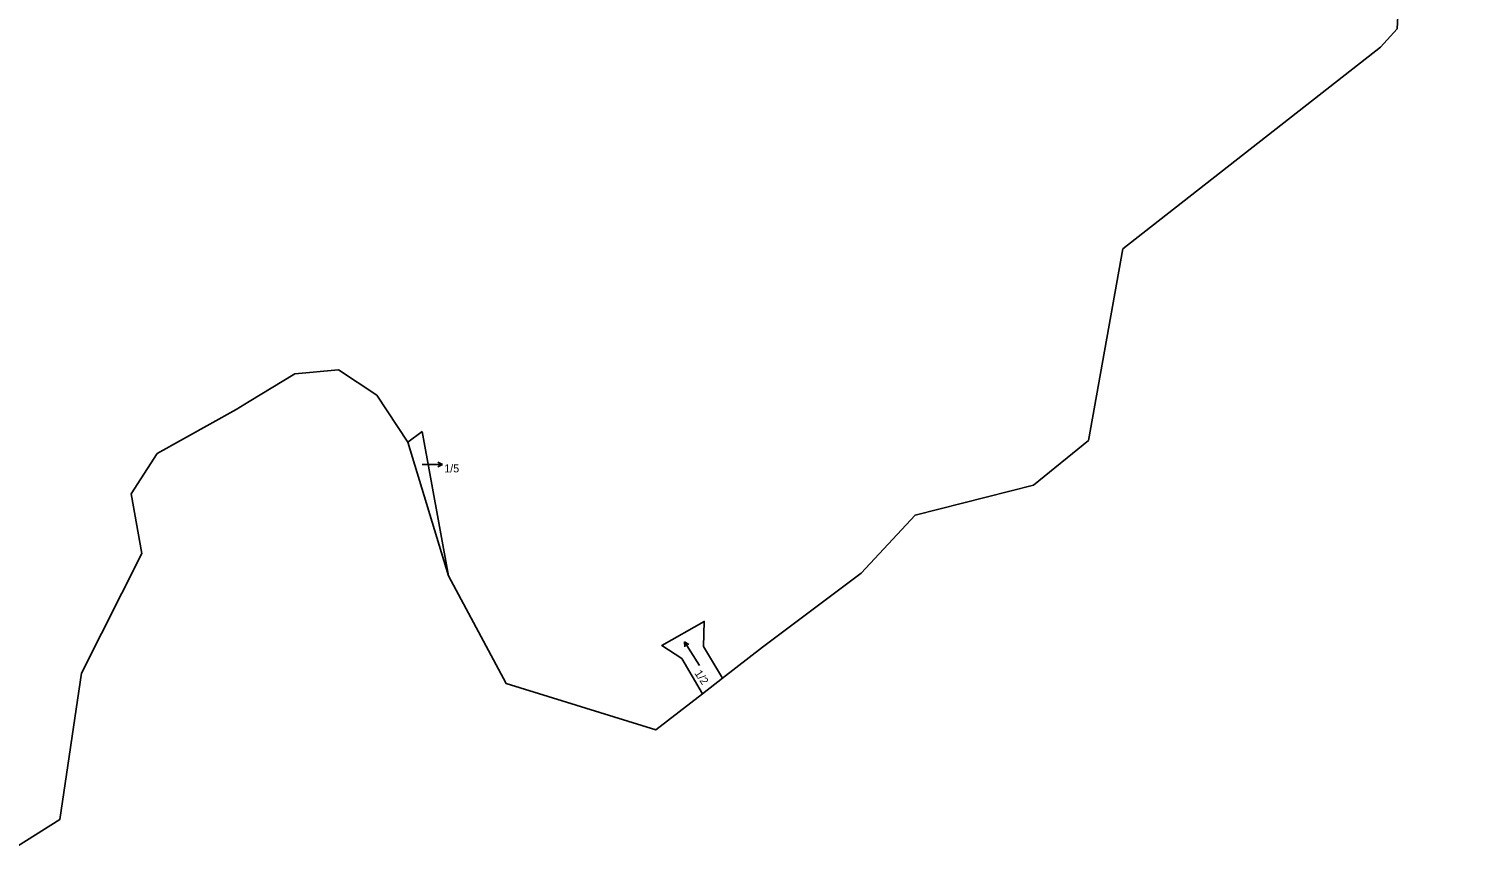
# Model space of a CAD drawing. Extents: x -756746 to -753363, y -1166406 to -1161727.
# Drawn here: x -753682.7 to -753378.4, y -1163025.8 to -1162848.4 of the extents above; entities that cross this region are included whole.
import ezdxf

# ---------------------------------------------------------------- set-up
doc = ezdxf.new("R2010")
doc.units = 0
for name, color, linetype in [('Hranice kat_území', 7, 'Continuous'), ('Hranice parcel', 7, 'Continuous'), ('Parcelní čísla', 7, 'Continuous'), ('Pop  PČ popisy', 7, 'Continuous'), ('Značky kultur', 7, 'Continuous')]:
    doc.layers.add(name, color=color, linetype=linetype)

msp = doc.modelspace()

# ---------------------------------------------------------------- linework, layer by layer
at = {"layer": 'Hranice kat_území'}
for points in [[(-753581.3, -1162987.62), (-753549.5, -1162997.44), (-753539.59, -1162989.76), (-753535.33, -1162986.46), (-753526.81, -1162979.87), (-753505.89, -1162964.12), (-753494.43, -1162951.81), (-753469.29, -1162945.41), (-753457.59, -1162935.93), (-753450.26, -1162895.23), (-753395.53, -1162852.36), (-753392.02, -1162848.44), (-753389.34, -1162797.91)], [(-753690.38, -1163025.39), (-753676.14, -1163016.51), (-753671.54, -1162985.37), (-753658.72, -1162959.94), (-753660.97, -1162947.29), (-753655.43, -1162938.73), (-753638.66, -1162929.35), (-753635.86, -1162927.65), (-753626.17, -1162921.78), (-753616.9, -1162920.91), (-753608.74, -1162926.32), (-753602.15, -1162936.3), (-753593.56, -1162964.71), (-753581.3, -1162987.62)]]:
    msp.add_lwpolyline(points, dxfattribs=at)
at = {"layer": 'Hranice parcel'}
for p, q in [((-753392.02, -1162848.44), (-753395.53, -1162852.36)), ((-753599.14, -1162934.07), (-753602.15, -1162936.3)), ((-753593.56, -1162964.71), (-753599.14, -1162934.07)), ((-753602.15, -1162936.3), (-753593.56, -1162964.71)), ((-753469.29, -1162945.41), (-753457.59, -1162935.93)), ((-753494.43, -1162951.81), (-753469.29, -1162945.41)), ((-753505.89, -1162964.12), (-753494.43, -1162951.81)), ((-753526.81, -1162979.87), (-753505.89, -1162964.12)), ((-753535.33, -1162986.46), (-753526.81, -1162979.87)), ((-753539.59, -1162989.76), (-753535.33, -1162986.46)), ((-753549.5, -1162997.44), (-753539.59, -1162989.76))]:
    msp.add_line(p, q, dxfattribs=at)
for points in [[(-753378.36, -1162752.67), (-753389.34, -1162797.91), (-753392.02, -1162848.44)], [(-753395.53, -1162852.36), (-753450.26, -1162895.23), (-753457.59, -1162935.93)], [(-753635.86, -1162927.65), (-753626.17, -1162921.78), (-753616.9, -1162920.91), (-753608.74, -1162926.32), (-753602.15, -1162936.3)], [(-753658.72, -1162959.94), (-753660.97, -1162947.29), (-753655.43, -1162938.73), (-753638.66, -1162929.35), (-753635.86, -1162927.65)], [(-753676.14, -1163016.51), (-753671.54, -1162985.37), (-753658.72, -1162959.94)], [(-753593.56, -1162964.71), (-753581.3, -1162987.62), (-753549.5, -1162997.44)], [(-753535.33, -1162986.46), (-753539.39, -1162979.71), (-753539.19, -1162974.4), (-753548.22, -1162979.53), (-753543.98, -1162982.25), (-753539.59, -1162989.76)], [(-753692.07, -1163025.81), (-753690.38, -1163025.39), (-753676.14, -1163016.51)]]:
    msp.add_lwpolyline(points, dxfattribs=at)
at = {"layer": 'Pop  PČ popisy'}
for p, q in [((-753597.82, -1162941.03), (-753599.16, -1162941.03)), ((-753597.82, -1162941.03), (-753594.82, -1162941.03)), ((-753594.82, -1162941.03), (-753595.82, -1162940.53)), ((-753594.82, -1162941.03), (-753595.82, -1162941.53))]:
    msp.add_line(p, q, dxfattribs=at)
at = {"layer": 'Značky kultur'}
for p, q in [((-753540.24, -1162983.8), (-753543.42, -1162978.72)), ((-753543.42, -1162978.72), (-753543.33, -1162979.81)), ((-753543.42, -1162978.72), (-753542.48, -1162979.28))]:
    msp.add_line(p, q, dxfattribs=at)

# ---------------------------------------------------------------- texts
at = {"layer": 'Parcelní čísla'}
msp.add_text('1/5', height=1.7, dxfattribs=at).set_placement((-753594.44, -1162942.73))
msp.add_text('1/2', height=1.7, rotation=304, dxfattribs=at).set_placement((-753541.35, -1162985.41))

doc.saveas('drawing.dxf')
